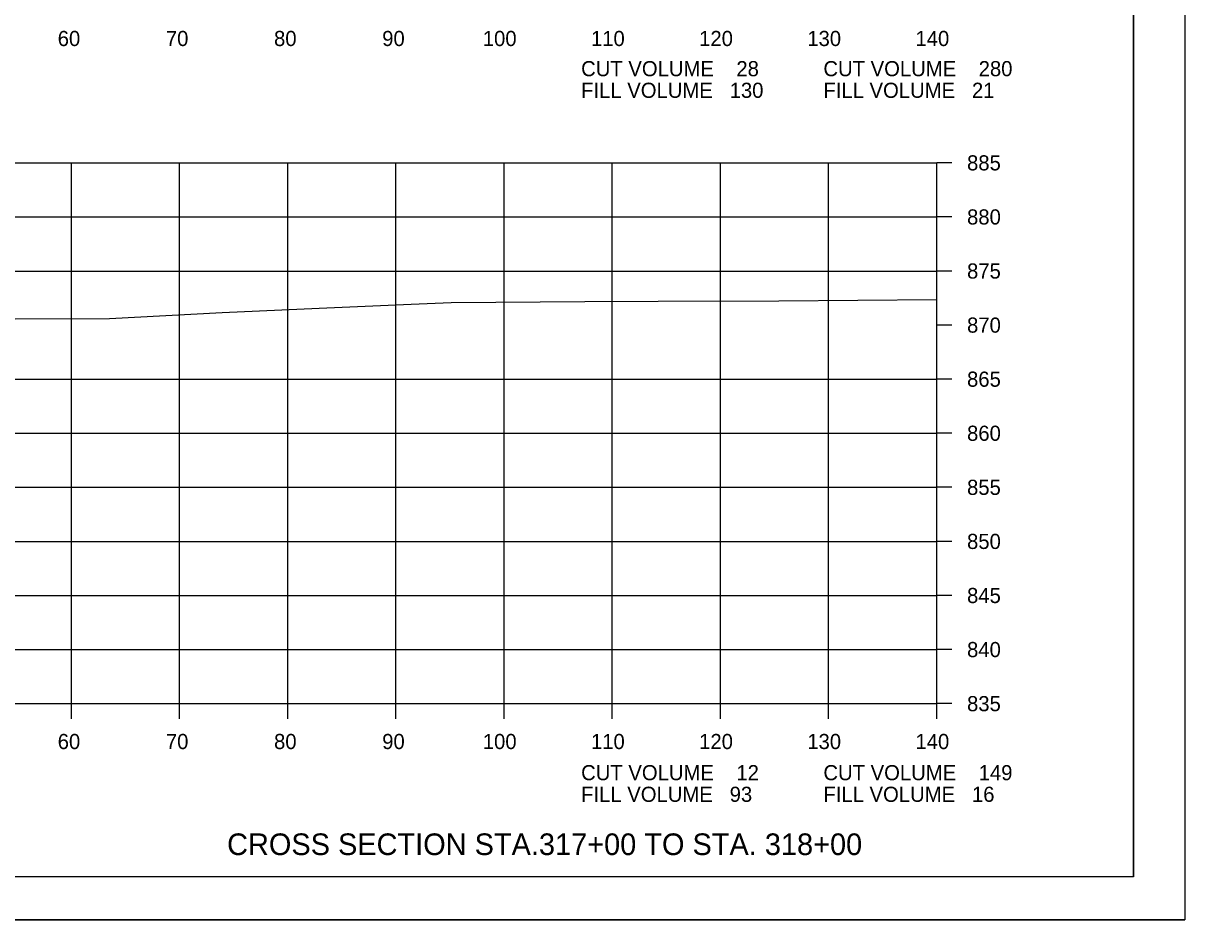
# Model space of a CAD drawing. Extents: x 1486524 to 1499135, y 326561 to 337924.
# Drawn here: x 1489038.4 to 1489145.8, y 335979.4 to 336062.3 of the extents above; entities that cross this region are included whole.
import ezdxf

# ---------------------------------------------------------------- set-up
doc = ezdxf.new("R2010")
doc.units = 0
for name, color, linetype in [('E_Const Align', 7, 'Continuous'), ('E_Const Align Station', 7, 'Continuous'), ('E_Ownership Information', 7, 'Continuous'), ('E_Property Line', 7, 'Continuous'), ('E_Proposed ROW Fig Annot', 7, 'Continuous'), ('E_Quarter Calls', 7, 'Continuous'), ('E_Tract Number', 7, 'Continuous')]:
    doc.layers.add(name, color=color, linetype=linetype)

msp = doc.modelspace()

# ---------------------------------------------------------------- linework, layer by layer
at = {"layer": 'E_Const Align'}
for p, q in [((1489122.89, 335999.36), (1489122.89, 336049.36)), ((1489124.29, 336049.36), (1489122.89, 336049.36)), ((1489124.29, 336044.36), (1489122.89, 336044.36)), ((1489124.29, 336039.36), (1489122.89, 336039.36)), ((1489124.29, 336034.36), (1489122.89, 336034.36)), ((1489124.29, 336029.36), (1489122.89, 336029.36)), ((1489124.29, 336024.36), (1489122.89, 336024.36)), ((1489124.29, 336019.36), (1489122.89, 336019.36)), ((1489124.29, 336014.36), (1489122.89, 336014.36)), ((1489124.29, 336009.36), (1489122.89, 336009.36)), ((1489124.29, 336004.36), (1489122.89, 336004.36)), ((1488842.89, 335999.36), (1489122.89, 335999.36)), ((1489042.89, 335997.96), (1489042.89, 335999.36)), ((1489052.89, 335997.96), (1489052.89, 335999.36)), ((1489062.89, 335997.96), (1489062.89, 335999.36)), ((1489072.89, 335997.96), (1489072.89, 335999.36)), ((1489082.89, 335997.96), (1489082.89, 335999.36)), ((1489092.89, 335997.96), (1489092.89, 335999.36)), ((1489102.89, 335997.96), (1489102.89, 335999.36)), ((1489112.89, 335997.96), (1489112.89, 335999.36)), ((1489122.89, 335997.96), (1489122.89, 335999.36)), ((1489124.29, 335999.36), (1489122.89, 335999.36))]:
    msp.add_line(p, q, dxfattribs=at)
at = {"layer": 'E_Ownership Information'}
for p, q in [((1488842.89, 336049.36), (1489122.89, 336049.36)), ((1489042.89, 335999.36), (1489042.89, 336049.36)), ((1489052.89, 335999.36), (1489052.89, 336049.36)), ((1489062.89, 335999.36), (1489062.89, 336049.36)), ((1489072.89, 335999.36), (1489072.89, 336049.36)), ((1489082.89, 335999.36), (1489082.89, 336049.36)), ((1489092.89, 335999.36), (1489092.89, 336049.36)), ((1489102.89, 335999.36), (1489102.89, 336049.36)), ((1489112.89, 335999.36), (1489112.89, 336049.36)), ((1489122.89, 335999.36), (1489122.89, 336049.36)), ((1488842.89, 336044.36), (1489122.89, 336044.36)), ((1488842.89, 336039.36), (1489122.89, 336039.36)), ((1488842.89, 336029.36), (1489122.89, 336029.36)), ((1488842.89, 336024.36), (1489122.89, 336024.36)), ((1488842.89, 336019.36), (1489122.89, 336019.36)), ((1488842.89, 336014.36), (1489122.89, 336014.36)), ((1488842.89, 336009.36), (1489122.89, 336009.36)), ((1488842.89, 336004.36), (1489122.89, 336004.36)), ((1488842.89, 335999.36), (1489122.89, 335999.36))]:
    msp.add_line(p, q, dxfattribs=at)
at = {"layer": 'E_Property Line'}
for q in [(1489141.07, 336188.82), (1488824.89, 335983.36)]:
    msp.add_line((1489141.07, 335983.36), q, dxfattribs=at)
at = {"layer": 'E_Quarter Calls'}
msp.add_line((1488812.48, 335979.38), (1489145.82, 335979.38), dxfattribs=at)
for points in [[(1488812.48, 336192.71), (1489145.82, 336192.71), (1489145.82, 335979.38), (1488812.48, 335979.38)], [(1489058.81, 336188.82), (1489058.81, 336178.94), (1489094.54, 336178.94), (1489094.54, 336176.02), (1489117.74, 336176.02), (1489117.74, 336151.69), (1489141.07, 336151.69), (1489141.07, 335983.36), (1488824.89, 335983.36), (1488824.89, 336188.82)]]:
    msp.add_lwpolyline(points, close=True, dxfattribs=at)
at = {"layer": 'E_Tract Number'}
msp.add_lwpolyline([(1489037.68, 336034.93), (1489046.41, 336034.97), (1489056.82, 336035.51), (1489065.8, 336035.94), (1489074.29, 336036.31), (1489077.98, 336036.46), (1489090.34, 336036.55), (1489097.14, 336036.58), (1489108.28, 336036.59), (1489122.89, 336036.72)], dxfattribs=at)

# ---------------------------------------------------------------- texts
at = {"layer": 'E_Const Align Station'}
for s, p in [('60', (1489041.62, 336060.16)), ('70', (1489051.62, 336060.16)), ('80', (1489061.62, 336060.16)), ('90', (1489071.62, 336060.16)), ('100', (1489080.92, 336060.16)), ('110', (1489090.92, 336060.16)), ('120', (1489100.92, 336060.16)), ('130', (1489110.92, 336060.16)), ('140', (1489120.92, 336060.16)), ('CUT VOLUME    28', (1489090.01, 336057.37)), ('CUT VOLUME    280', (1489112.41, 336057.37)), ('FILL VOLUME   130', (1489090.01, 336055.37)), ('FILL VOLUME   21', (1489112.41, 336055.37)), ('885', (1489125.69, 336048.66)), ('880', (1489125.69, 336043.66)), ('875', (1489125.69, 336038.66)), ('870', (1489125.69, 336033.66)), ('865', (1489125.69, 336028.66)), ('860', (1489125.69, 336023.66)), ('855', (1489125.69, 336018.66)), ('850', (1489125.69, 336013.66)), ('845', (1489125.69, 336008.66)), ('840', (1489125.69, 336003.66)), ('835', (1489125.69, 335998.66)), ('60', (1489041.62, 335995.16)), ('70', (1489051.62, 335995.16)), ('80', (1489061.62, 335995.16)), ('90', (1489071.62, 335995.16)), ('100', (1489080.92, 335995.16)), ('110', (1489090.92, 335995.16)), ('120', (1489100.92, 335995.16)), ('130', (1489110.92, 335995.16)), ('140', (1489120.92, 335995.16)), ('CUT VOLUME    12', (1489090.01, 335992.28)), ('CUT VOLUME    149', (1489112.41, 335992.28)), ('FILL VOLUME   93', (1489090.01, 335990.28)), ('FILL VOLUME   16', (1489112.41, 335990.28))]:
    msp.add_text(s, height=1.4, dxfattribs=at).set_placement(p)
at = {"layer": 'E_Proposed ROW Fig Annot'}
msp.add_text('CROSS SECTION STA.317+00 TO STA. 318+00', height=2, dxfattribs=at).set_placement((1489057.28, 335985.36))

doc.saveas('drawing.dxf')
